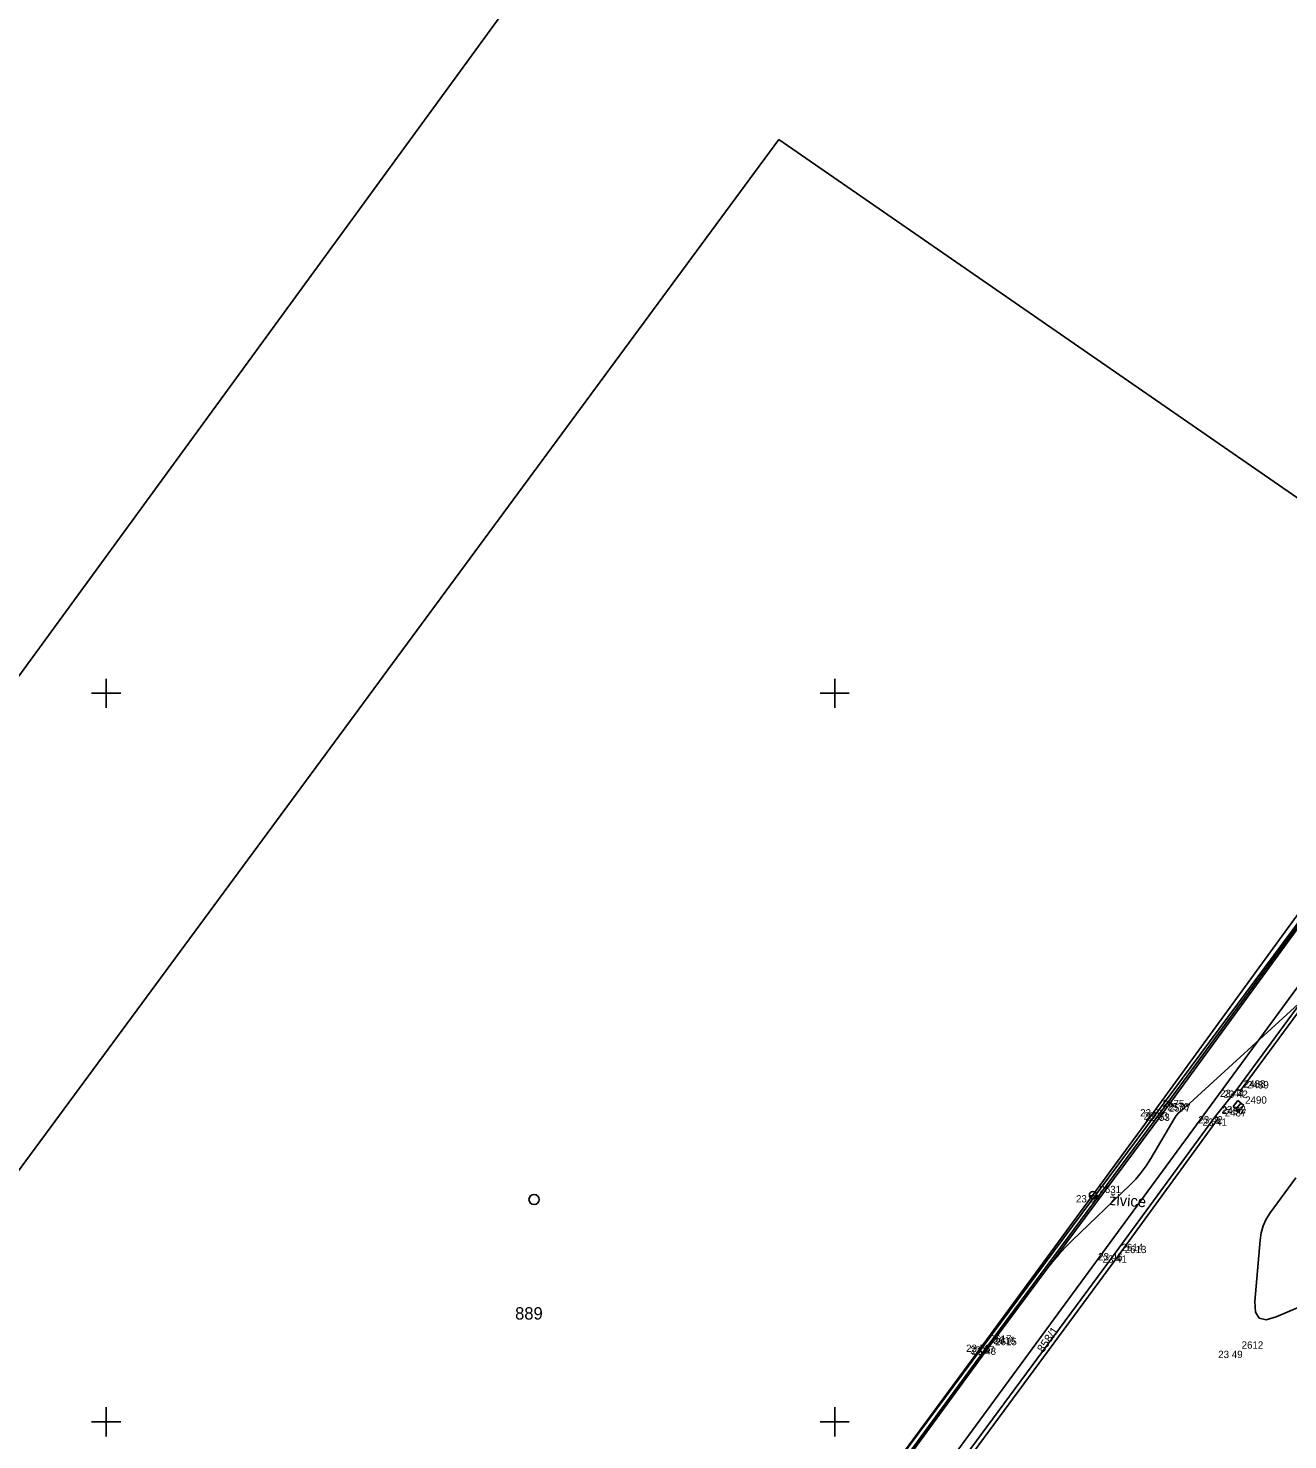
# Model space of a CAD drawing. Extents: x -702257 to -701487, y -1009871 to -1008841.
# Drawn here: x -701902.67 to -701859.46, y -1009525.61 to -1009477.18 of the extents above; entities that cross this region are included whole.
import ezdxf

# ---------------------------------------------------------------- set-up
doc = ezdxf.new("R2010")
doc.units = 0
for name, color, linetype in [('Ex_Minor Contours', 7, 'Continuous'), ('Z_body', 7, 'Continuous'), ('Z_body_cisla', 7, 'Continuous'), ('Z_body_vysky_redukovane', 7, 'Continuous'), ('Z_budova', 7, 'Continuous'), ('Z_hektometricka_sit', 7, 'Continuous'), ('Z_katastr_cisla_pozemkova', 7, 'Continuous'), ('Z_katastr_cisla_stavebni', 7, 'Continuous'), ('Z_katastr_hranice', 7, 'Continuous'), ('Z_katastr_znacky_budov', 7, 'Continuous'), ('Z_komunikace', 7, 'Continuous'), ('Z_obruba', 7, 'Continuous'), ('Z_popisy', 7, 'Continuous'), ('Z_rozhranni', 7, 'Continuous'), ('Z_site_kanalizace_znaky', 7, 'Continuous')]:
    doc.layers.add(name, color=color, linetype=linetype)

# ---------------------------------------------------------------- blocks, each defined once
blk = doc.blocks.new('POINT_DISPLAY')
blk.add_line((0, 0), (0, 0))
blk = doc.blocks.new('Z15')
blk.add_circle((0, 0), 0.125)
blk = doc.blocks.new('Z46260')
for p, q in [((0.13, 0.13), (-0.13, 0.13)), ((-0.13, 0.13), (-0.13, -0.13)), ((0.13, 0), (-0.13, 0)), ((0.13, -0.13), (0.13, 0.13)), ((-0.13, -0.13), (0.13, -0.13))]:
    blk.add_line(p, q)

msp = doc.modelspace()

# ---------------------------------------------------------------- linework, layer by layer
at = {"layer": 'Ex_Minor Contours'}
for points in [[(-701874.815, -1009529.299), (-701869.929, -1009522.709), (-701869.83, -1009522.575), (-701869.731, -1009522.441), (-701869.631, -1009522.308), (-701869.532, -1009522.174), (-701869.133, -1009521.641), (-701868.933, -1009521.374), (-701868.734, -1009521.107), (-701867.735, -1009519.772), (-701867.531, -1009519.51), (-701867.316, -1009519.256), (-701867.09, -1009519.012), (-701866.855, -1009518.776), (-701864.879, -1009516.88), (-701864.674, -1009516.67), (-701864.486, -1009516.448), (-701864.313, -1009516.213), (-701864.157, -1009515.966), (-701863.322, -1009514.545), (-701863.291, -1009514.496), (-701863.256, -1009514.451), (-701863.217, -1009514.409), (-701863.174, -1009514.37), (-701862.996, -1009514.221), (-701862.952, -1009514.184), (-701862.908, -1009514.146), (-701862.864, -1009514.107), (-701862.821, -1009514.068), (-701858.964, -1009510.539)], [(-701859.183, -1009516.629), (-701860.059, -1009517.829), (-701860.195, -1009518.045), (-701860.299, -1009518.273), (-701860.37, -1009518.514), (-701860.408, -1009518.766), (-701860.584, -1009520.871), (-701860.565, -1009521.232), (-701860.437, -1009521.441), (-701860.198, -1009521.497), (-701859.85, -1009521.401), (-701856.085, -1009519.798)]]:
    msp.add_lwpolyline(points, dxfattribs=at)
at = {"layer": 'Z_budova'}
for p, q in [((-701863.98, -1009514.27), (-701858.67, -1009506.97)), ((-701869.91, -1009522.35), (-701863.98, -1009514.27)), ((-701875.8, -1009530.32), (-701869.91, -1009522.35))]:
    msp.add_line(p, q, dxfattribs=at)
at = {"layer": 'Z_hektometricka_sit'}
for p, q in [((-701900, -1009499.5), (-701900, -1009500.5)), ((-701900, -1009499.5), (-701900, -1009500.5)), ((-701875, -1009499.5), (-701875, -1009500.5)), ((-701875, -1009499.5), (-701875, -1009500.5)), ((-701900.5, -1009500), (-701899.5, -1009500)), ((-701900.5, -1009500), (-701899.5, -1009500)), ((-701875.5, -1009500), (-701874.5, -1009500)), ((-701875.5, -1009500), (-701874.5, -1009500)), ((-701900, -1009524.5), (-701900, -1009525.5)), ((-701900, -1009524.5), (-701900, -1009525.5)), ((-701875, -1009524.5), (-701875, -1009525.5)), ((-701875, -1009524.5), (-701875, -1009525.5)), ((-701900.5, -1009525), (-701899.5, -1009525)), ((-701900.5, -1009525), (-701899.5, -1009525)), ((-701875.5, -1009525), (-701874.5, -1009525)), ((-701875.5, -1009525), (-701874.5, -1009525))]:
    msp.add_line(p, q, dxfattribs=at)
at = {"layer": 'Z_katastr_hranice'}
for p, q in [((-701885.3, -1009475.15), (-701912.26, -1009512.08)), ((-701922.3, -1009542.54), (-701876.92, -1009480.99)), ((-701876.92, -1009480.99), (-701851.96, -1009498.25)), ((-701896.65, -1009558.4), (-701851.96, -1009498.25)), ((-701895.22, -1009559.28), (-701850.93, -1009498.91))]:
    msp.add_line(p, q, dxfattribs=at)
at = {"layer": 'Z_katastr_znacky_budov'}
msp.add_circle((-701885.317, -1009517.369), 0.175, dxfattribs=at)
at = {"layer": 'Z_komunikace'}
for p, q in [((-701861.08, -1009513.63), (-701858.45, -1009510.06)), ((-701861.2, -1009513.6), (-701861.94, -1009514.51)), ((-701861.2, -1009513.6), (-701861.08, -1009513.63)), ((-701865.27, -1009519.29), (-701861.84, -1009514.59)), ((-701861.84, -1009514.59), (-701861.94, -1009514.51)), ((-701870.95, -1009526.99), (-701865.27, -1009519.29))]:
    msp.add_line(p, q, dxfattribs=at)
at = {"layer": 'Z_obruba'}
for p, q in [((-701858.56, -1009510), (-701861.2, -1009513.6)), ((-701861.94, -1009514.51), (-701865.38, -1009519.21)), ((-701865.38, -1009519.21), (-701871.06, -1009526.89))]:
    msp.add_line(p, q, dxfattribs=at)
at = {"layer": 'Z_rozhranni'}
for p, q in [((-701863.82, -1009514.38), (-701858.43, -1009507.03)), ((-701858.39, -1009507.08), (-701863.76, -1009514.42)), ((-701863.82, -1009514.38), (-701869.77, -1009522.41)), ((-701869.72, -1009522.45), (-701863.76, -1009514.42)), ((-701875.66, -1009530.44), (-701869.77, -1009522.41)), ((-701869.72, -1009522.45), (-701875.61, -1009530.49))]:
    msp.add_line(p, q, dxfattribs=at)

# ---------------------------------------------------------------- block references
at = {"layer": 'Z_body'}
for p in [(-701861.2, -1009513.6), (-701861.08, -1009513.63), (-701863.98, -1009514.27), (-701863.82, -1009514.38), (-701863.76, -1009514.42), (-701861.15, -1009514.16), (-701861.94, -1009514.51), (-701861.84, -1009514.59), (-701866.14, -1009517.22), (-701865.38, -1009519.21), (-701865.27, -1009519.29), (-701869.91, -1009522.35), (-701869.77, -1009522.41), (-701869.72, -1009522.45), (-701861.26, -1009522.56)]:
    msp.add_blockref('POINT_DISPLAY', p, dxfattribs=at)
at = {"layer": 'Z_site_kanalizace_znaky', "rotation": -129.59999999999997}
msp.add_blockref('Z46260', (-701861.15, -1009514.16), dxfattribs=at)
at = {"layer": 'Z_site_kanalizace_znaky'}
msp.add_blockref('Z15', (-701866.14, -1009517.22), dxfattribs=at)

# ---------------------------------------------------------------- texts
at = {"layer": 'Z_body_cisla'}
for s, p in [('2488', (-701860.97, -1009513.53)), ('2489', (-701860.85, -1009513.56)), ('2575', (-701863.75, -1009514.2)), ('2490', (-701860.92, -1009514.08)), ('2576', (-701863.59, -1009514.31)), ('2577', (-701863.54, -1009514.35)), ('2486', (-701861.71, -1009514.44)), ('2487', (-701861.62, -1009514.52)), ('2631', (-701865.92, -1009517.15)), ('2614', (-701865.16, -1009519.14)), ('2613', (-701865.05, -1009519.21)), ('2617', (-701869.68, -1009522.28)), ('2616', (-701869.55, -1009522.33)), ('2615', (-701869.5, -1009522.37)), ('2612', (-701861.04, -1009522.49))]:
    msp.add_text(s, height=0.25, dxfattribs=at).set_placement(p)
at = {"layer": 'Z_body_vysky_redukovane'}
for s, p in [('23 44', (-701861.783, -1009513.85)), ('23 42', (-701861.663, -1009513.88)), ('23 61', (-701864.522, -1009514.52)), ('23 63', (-701864.403, -1009514.63)), ('23 53', (-701864.343, -1009514.67)), ('23 42', (-701861.733, -1009514.41)), ('23 42', (-701862.523, -1009514.76)), ('23 41', (-701862.382, -1009514.84)), ('23 57', (-701866.723, -1009517.47)), ('23 46', (-701865.963, -1009519.46)), ('23 41', (-701865.812, -1009519.54)), ('23 53', (-701870.493, -1009522.6)), ('23 57', (-701870.353, -1009522.66)), ('23 48', (-701870.303, -1009522.7)), ('23 49', (-701861.843, -1009522.81))]:
    msp.add_text(s, height=0.25, dxfattribs=at).set_placement(p)
at = {"layer": 'Z_katastr_cisla_pozemkova'}
msp.add_text('858/1', height=0.285, rotation=55, dxfattribs=at).set_placement((-701867.85, -1009522.648))
at = {"layer": 'Z_katastr_cisla_stavebni'}
msp.add_text('889', height=0.425, dxfattribs=at).set_placement((-701885.968, -1009521.49))
at = {"layer": 'Z_popisy'}
msp.add_text('živice', height=0.38, rotation=356.4, dxfattribs=at).set_placement((-701865.598, -1009517.558))

doc.saveas('drawing.dxf')
